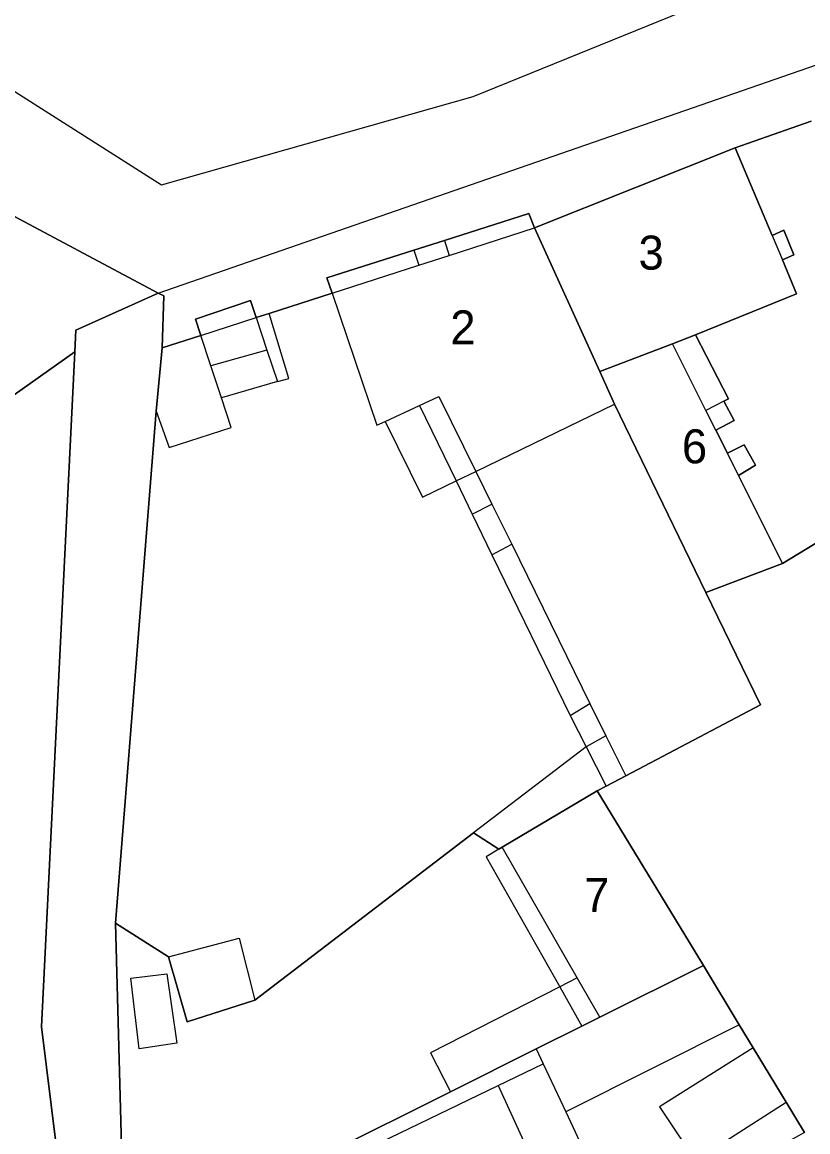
# Model space of a CAD drawing. Extents: x -263943 to -261149, y -1236934 to -1230686.
# Drawn here: x -262965.3 to -262919.1, y -1235566.2 to -1235500.9 of the extents above; entities that cross this region are included whole.
import ezdxf

# ---------------------------------------------------------------- set-up
doc = ezdxf.new("R2010")
doc.units = 0
for name, color, linetype in [('body_kn', 7, 'Continuous'), ('kladpar_druhypozemkov', 7, 'Continuous'), ('kladpar_hranice', 7, 'Continuous'), ('kladpar_parcelnecisla', 7, 'Continuous'), ('kladpar_plochy', 7, 'Continuous'), ('zappar_hrandruhpozemk', 7, 'Continuous')]:
    doc.layers.add(name, color=color, linetype=linetype)

msp = doc.modelspace()

# ---------------------------------------------------------------- linework, layer by layer
at = {"layer": 'body_kn'}
for p, q in [((-262938.77, -1235505.32), (-262938.77, -1235505.32)), ((-262938.77, -1235505.32), (-262938.77, -1235505.32)), ((-262923.33, -1235508.34), (-262923.33, -1235508.34)), ((-262957.12, -1235510.52), (-262957.12, -1235510.52)), ((-262935.49, -1235512.21), (-262935.49, -1235512.21)), ((-262935.15, -1235513.06), (-262935.15, -1235513.06)), ((-262920.47, -1235513.19), (-262920.47, -1235513.19)), ((-262940.45, -1235513.79), (-262940.45, -1235513.79)), ((-262940.45, -1235513.79), (-262940.45, -1235513.79)), ((-262921.16, -1235513.5), (-262921.16, -1235513.5)), ((-262921.16, -1235513.5), (-262921.16, -1235513.5)), ((-262942.26, -1235514.36), (-262942.26, -1235514.36)), ((-262942.26, -1235514.36), (-262942.26, -1235514.36)), ((-262940.18, -1235514.68), (-262940.18, -1235514.68)), ((-262920.56, -1235514.93), (-262920.56, -1235514.93)), ((-262919.88, -1235514.64), (-262919.88, -1235514.64)), ((-262919.88, -1235514.64), (-262919.88, -1235514.64)), ((-262941.96, -1235515.25), (-262941.96, -1235515.25)), ((-262947.38, -1235515.99), (-262947.38, -1235515.99)), ((-262957.32, -1235516.89), (-262957.32, -1235516.89)), ((-262957.32, -1235516.89), (-262957.32, -1235516.89)), ((-262956.98, -1235517.06), (-262956.98, -1235517.06)), ((-262947.07, -1235516.89), (-262947.07, -1235516.89)), ((-262947.07, -1235516.89), (-262947.07, -1235516.89)), ((-262919.72, -1235516.93), (-262919.72, -1235516.93)), ((-262951.89, -1235517.33), (-262951.89, -1235517.33)), ((-262955.12, -1235518.42), (-262955.12, -1235518.42)), ((-262951.55, -1235518.33), (-262951.55, -1235518.33)), ((-262951.55, -1235518.33), (-262951.55, -1235518.33)), ((-262950.79, -1235518.09), (-262950.79, -1235518.09)), ((-262962.16, -1235519.08), (-262962.16, -1235519.08)), ((-262954.8, -1235519.38), (-262954.8, -1235519.38)), ((-262954.8, -1235519.38), (-262954.8, -1235519.38)), ((-262925.68, -1235519.34), (-262925.68, -1235519.34)), ((-262962.22, -1235520.35), (-262962.22, -1235520.35)), ((-262957.08, -1235520.11), (-262957.08, -1235520.11)), ((-262950.91, -1235520.25), (-262950.91, -1235520.25)), ((-262950.91, -1235520.25), (-262950.91, -1235520.25)), ((-262927.03, -1235519.88), (-262927.03, -1235519.88)), ((-262954.21, -1235521.18), (-262954.21, -1235521.18)), ((-262931.31, -1235521.51), (-262931.31, -1235521.51)), ((-262950.29, -1235522.09), (-262950.29, -1235522.09)), ((-262950.29, -1235522.09), (-262950.29, -1235522.09)), ((-262949.62, -1235521.92), (-262949.62, -1235521.92)), ((-262940.79, -1235522.97), (-262940.79, -1235522.97)), ((-262953.59, -1235523.05), (-262953.59, -1235523.05)), ((-262941.93, -1235523.5), (-262941.93, -1235523.5)), ((-262941.93, -1235523.5), (-262941.93, -1235523.5)), ((-262930.44, -1235523.43), (-262930.44, -1235523.43)), ((-262924, -1235523.25), (-262924, -1235523.25)), ((-262924, -1235523.25), (-262924, -1235523.25)), ((-262923.73, -1235523.11), (-262923.73, -1235523.11)), ((-262957.43, -1235523.85), (-262957.43, -1235523.85)), ((-262957.43, -1235523.85), (-262957.43, -1235523.85)), ((-262925.06, -1235523.8), (-262925.06, -1235523.8)), ((-262953.02, -1235524.8), (-262953.02, -1235524.8)), ((-262944.45, -1235524.66), (-262944.45, -1235524.66)), ((-262944.45, -1235524.66), (-262944.45, -1235524.66)), ((-262943.96, -1235524.44), (-262943.96, -1235524.44)), ((-262943.96, -1235524.44), (-262943.96, -1235524.44)), ((-262924.48, -1235524.96), (-262924.48, -1235524.96)), ((-262924.48, -1235524.96), (-262924.48, -1235524.96)), ((-262923.4, -1235524.39), (-262923.4, -1235524.39)), ((-262956.68, -1235525.97), (-262956.68, -1235525.97)), ((-262922.81, -1235525.83), (-262922.81, -1235525.83)), ((-262923.8, -1235526.32), (-262923.8, -1235526.32)), ((-262938.61, -1235527.39), (-262938.61, -1235527.39)), ((-262938.61, -1235527.39), (-262938.61, -1235527.39)), ((-262922.14, -1235527.02), (-262922.14, -1235527.02)), ((-262939.77, -1235527.95), (-262939.77, -1235527.95)), ((-262939.77, -1235527.95), (-262939.77, -1235527.95)), ((-262923.15, -1235527.62), (-262923.15, -1235527.62)), ((-262923.15, -1235527.62), (-262923.15, -1235527.62)), ((-262941.75, -1235528.91), (-262941.75, -1235528.91)), ((-262937.66, -1235529.31), (-262937.66, -1235529.31)), ((-262938.82, -1235529.91), (-262938.82, -1235529.91)), ((-262938.82, -1235529.91), (-262938.82, -1235529.91)), ((-262936.5, -1235531.67), (-262936.5, -1235531.67)), ((-262937.66, -1235532.29), (-262937.66, -1235532.29)), ((-262937.66, -1235532.29), (-262937.66, -1235532.29)), ((-262920.55, -1235532.8), (-262920.55, -1235532.8)), ((-262925.06, -1235534.51), (-262925.06, -1235534.51)), ((-262931.89, -1235541.04), (-262931.89, -1235541.04)), ((-262931.89, -1235541.04), (-262931.89, -1235541.04)), ((-262921.85, -1235541.12), (-262921.85, -1235541.12)), ((-262933.06, -1235541.76), (-262933.06, -1235541.76)), ((-262933.06, -1235541.76), (-262933.06, -1235541.76)), ((-262930.95, -1235542.94), (-262930.95, -1235542.94)), ((-262932.11, -1235543.6), (-262932.11, -1235543.6)), ((-262932.11, -1235543.6), (-262932.11, -1235543.6)), ((-262929.78, -1235545.3), (-262929.78, -1235545.3)), ((-262931.46, -1235546.18), (-262931.46, -1235546.18)), ((-262930.93, -1235545.9), (-262930.93, -1235545.9)), ((-262938.75, -1235548.65), (-262938.75, -1235548.65)), ((-262937.26, -1235549.62), (-262937.26, -1235549.62)), ((-262937.26, -1235549.62), (-262937.26, -1235549.62)), ((-262937.06, -1235549.5), (-262937.06, -1235549.5)), ((-262938.01, -1235550.06), (-262938.01, -1235550.06)), ((-262959.84, -1235553.98), (-262959.84, -1235553.98)), ((-262952.55, -1235554.85), (-262952.55, -1235554.85)), ((-262956.71, -1235555.95), (-262956.71, -1235555.95)), ((-262956.71, -1235555.95), (-262956.71, -1235555.95)), ((-262956.8, -1235556.96), (-262956.8, -1235556.96)), ((-262925.21, -1235556.47), (-262925.21, -1235556.47)), ((-262925.21, -1235556.47), (-262925.21, -1235556.47)), ((-262958.92, -1235557.21), (-262958.92, -1235557.21)), ((-262958.92, -1235557.21), (-262958.92, -1235557.21)), ((-262932.64, -1235557.19), (-262932.64, -1235557.19)), ((-262932.64, -1235557.19), (-262932.64, -1235557.19)), ((-262933.67, -1235557.72), (-262933.67, -1235557.72)), ((-262951.63, -1235558.51), (-262951.63, -1235558.51)), ((-262931.31, -1235559.51), (-262931.31, -1235559.51)), ((-262931.31, -1235559.51), (-262931.31, -1235559.51)), ((-262964.19, -1235560.08), (-262964.19, -1235560.08)), ((-262955.62, -1235559.77), (-262955.62, -1235559.77)), ((-262932.36, -1235560.03), (-262932.36, -1235560.03)), ((-262932.36, -1235560.03), (-262932.36, -1235560.03)), ((-262923.1, -1235559.95), (-262923.1, -1235559.95)), ((-262923.1, -1235559.95), (-262923.1, -1235559.95)), ((-262958.43, -1235561.37), (-262958.43, -1235561.37)), ((-262956.22, -1235561.04), (-262956.22, -1235561.04)), ((-262935.05, -1235561.37), (-262935.05, -1235561.37)), ((-262935.05, -1235561.37), (-262935.05, -1235561.37)), ((-262922.28, -1235561.3), (-262922.28, -1235561.3)), ((-262922.28, -1235561.3), (-262922.28, -1235561.3)), ((-262941.28, -1235561.6), (-262941.28, -1235561.6)), ((-262934.64, -1235562.24), (-262934.64, -1235562.24)), ((-262934.64, -1235562.24), (-262934.64, -1235562.24)), ((-262940.11, -1235563.89), (-262940.11, -1235563.89)), ((-262937.29, -1235563.52), (-262937.29, -1235563.52)), ((-262927.8, -1235564.78), (-262927.8, -1235564.78)), ((-262920.34, -1235564.5), (-262920.34, -1235564.5)), ((-262933.32, -1235565.07), (-262933.32, -1235565.07)), ((-262933.32, -1235565.07), (-262933.32, -1235565.07))]:
    msp.add_line(p, q, dxfattribs=at)
at = {"layer": 'kladpar_druhypozemkov'}
for p, q in [((-262928.6, -1235513.56), (-262928.6, -1235513.56)), ((-262939.7, -1235517.76), (-262939.7, -1235517.76)), ((-262926.5, -1235524.81), (-262926.5, -1235524.81)), ((-262932.15, -1235551.31), (-262932.15, -1235551.31))]:
    msp.add_line(p, q, dxfattribs=at)
at = {"layer": 'kladpar_hranice'}
for points in [[(-262918.87, -1235506.77), (-262923.33, -1235508.34), (-262935.15, -1235513.06), (-262935.49, -1235512.21), (-262940.45, -1235513.79), (-262942.26, -1235514.36), (-262947.38, -1235515.99), (-262947.07, -1235516.89), (-262950.79, -1235518.09), (-262951.55, -1235518.33), (-262951.89, -1235517.33), (-262955.12, -1235518.42), (-262954.8, -1235519.38), (-262957.08, -1235520.11), (-262956.98, -1235517.06), (-262957.32, -1235516.89), (-262966.97, -1235511.76)], [(-262916.38, -1235530.27), (-262920.55, -1235532.8), (-262923.15, -1235527.62), (-262922.14, -1235527.02), (-262922.81, -1235525.83), (-262923.8, -1235526.32), (-262924.48, -1235524.96), (-262923.4, -1235524.39), (-262924, -1235523.25), (-262923.73, -1235523.11), (-262925.68, -1235519.34), (-262919.72, -1235516.93), (-262920.56, -1235514.93), (-262919.88, -1235514.64), (-262920.47, -1235513.19), (-262921.16, -1235513.5), (-262923.33, -1235508.34), (-262918.87, -1235506.77)], [(-262919.88, -1235514.64), (-262920.56, -1235514.93), (-262919.72, -1235516.93), (-262925.68, -1235519.34), (-262927.03, -1235519.88), (-262931.31, -1235521.51), (-262935.15, -1235513.06), (-262923.33, -1235508.34), (-262921.16, -1235513.5), (-262920.47, -1235513.19), (-262919.88, -1235514.64)], [(-262966.97, -1235511.76), (-262957.32, -1235516.89), (-262962.16, -1235519.08), (-262962.22, -1235520.35), (-262970.6, -1235526.27)], [(-262940.45, -1235513.79), (-262935.49, -1235512.21), (-262935.15, -1235513.06), (-262931.31, -1235521.51), (-262930.44, -1235523.43), (-262925.06, -1235534.51), (-262921.85, -1235541.12), (-262929.78, -1235545.3), (-262930.93, -1235545.9), (-262931.46, -1235546.18), (-262937.06, -1235549.5), (-262937.26, -1235549.62), (-262938.75, -1235548.65), (-262951.63, -1235558.51), (-262955.62, -1235559.77), (-262956.71, -1235555.95), (-262959.84, -1235553.98), (-262957.43, -1235523.85), (-262957.08, -1235520.11), (-262954.8, -1235519.38), (-262955.12, -1235518.42), (-262951.89, -1235517.33), (-262951.55, -1235518.33), (-262950.79, -1235518.09), (-262947.07, -1235516.89), (-262947.38, -1235515.99), (-262942.26, -1235514.36), (-262940.45, -1235513.79)], [(-262892.28, -1235710.47), (-262940.98, -1235618.73), (-262961.89, -1235578.6), (-262964.19, -1235560.08), (-262962.22, -1235520.35), (-262962.16, -1235519.08), (-262957.32, -1235516.89), (-262956.98, -1235517.06), (-262957.08, -1235520.11), (-262957.43, -1235523.85), (-262959.84, -1235553.98), (-262959.32, -1235572.92), (-262959.07, -1235573.34), (-262954.49, -1235582.09), (-262954.09, -1235582.85), (-262952.98, -1235584.97), (-262950.74, -1235589.25), (-262946.08, -1235598.13), (-262943.76, -1235602.57), (-262941.04, -1235607.76), (-262938.08, -1235613.4), (-262933.36, -1235622.36), (-262928.9, -1235630.82), (-262925.85, -1235636.61)], [(-262924.48, -1235524.96), (-262923.8, -1235526.32), (-262922.81, -1235525.83), (-262922.14, -1235527.02), (-262923.15, -1235527.62), (-262920.55, -1235532.8), (-262925.06, -1235534.51), (-262930.44, -1235523.43), (-262931.31, -1235521.51), (-262927.03, -1235519.88), (-262925.68, -1235519.34), (-262923.73, -1235523.11), (-262924, -1235523.25), (-262923.4, -1235524.39), (-262924.48, -1235524.96)], [(-262961.89, -1235578.6), (-262940.98, -1235618.73), (-262892.28, -1235710.47), (-262846.58, -1235803.11), (-262815.95, -1235861.66), (-262747.15, -1236000.03), (-262778.52, -1235940.15), (-262819.01, -1235863.09), (-262849.55, -1235804.29), (-262897.55, -1235711.48), (-262944.38, -1235620.51), (-262941.66, -1235619.02), (-262944.02, -1235614.14), (-262946.91, -1235615.57), (-262965.12, -1235580.37), (-262989.13, -1235534.1), (-262970.6, -1235526.27), (-262962.22, -1235520.35), (-262964.19, -1235560.08), (-262961.89, -1235578.6)], [(-262919.25, -1235566.29), (-262920.34, -1235564.5), (-262922.28, -1235561.3), (-262923.1, -1235559.95), (-262925.21, -1235556.47), (-262931.46, -1235546.18), (-262930.93, -1235545.9), (-262929.78, -1235545.3), (-262921.85, -1235541.12), (-262925.06, -1235534.51), (-262920.55, -1235532.8), (-262916.38, -1235530.27), (-262911.25, -1235542.77), (-262901.73, -1235538.72), (-262906.68, -1235526.06), (-262906.43, -1235525.89), (-262901.88, -1235535.92)], [(-262932.36, -1235560.03), (-262935.05, -1235561.37), (-262940.11, -1235563.89), (-262954.75, -1235571.19), (-262959.07, -1235573.34), (-262959.32, -1235572.92), (-262959.84, -1235553.98), (-262956.71, -1235555.95), (-262955.62, -1235559.77), (-262951.63, -1235558.51), (-262938.75, -1235548.65), (-262937.26, -1235549.62), (-262937.06, -1235549.5), (-262931.46, -1235546.18), (-262925.21, -1235556.47), (-262931.31, -1235559.51), (-262932.36, -1235560.03)], [(-262925.21, -1235556.47), (-262923.1, -1235559.95), (-262922.28, -1235561.3), (-262920.34, -1235564.5), (-262919.25, -1235566.29), (-262952.98, -1235584.97), (-262954.09, -1235582.85), (-262954.49, -1235582.09), (-262959.07, -1235573.34), (-262954.75, -1235571.19), (-262940.11, -1235563.89), (-262935.05, -1235561.37), (-262932.36, -1235560.03), (-262931.31, -1235559.51), (-262925.21, -1235556.47)]]:
    msp.add_lwpolyline(points, dxfattribs=at)
at = {"layer": 'kladpar_plochy'}
for p, q in [((-262918.87, -1235506.77), (-262923.33, -1235508.34)), ((-262923.33, -1235508.34), (-262935.15, -1235513.06)), ((-262957.32, -1235516.89), (-262966.97, -1235511.76)), ((-262935.49, -1235512.21), (-262940.45, -1235513.79)), ((-262935.15, -1235513.06), (-262935.49, -1235512.21)), ((-262940.45, -1235513.79), (-262942.26, -1235514.36)), ((-262942.26, -1235514.36), (-262947.38, -1235515.99)), ((-262947.38, -1235515.99), (-262947.07, -1235516.89)), ((-262956.98, -1235517.06), (-262957.32, -1235516.89)), ((-262957.08, -1235520.11), (-262956.98, -1235517.06)), ((-262947.07, -1235516.89), (-262950.79, -1235518.09)), ((-262951.89, -1235517.33), (-262955.12, -1235518.42)), ((-262951.55, -1235518.33), (-262951.89, -1235517.33)), ((-262955.12, -1235518.42), (-262954.8, -1235519.38)), ((-262950.79, -1235518.09), (-262951.55, -1235518.33)), ((-262954.8, -1235519.38), (-262957.08, -1235520.11))]:
    msp.add_line(p, q, dxfattribs=at)
for points in [[(-262916.38, -1235530.27), (-262920.55, -1235532.8), (-262923.15, -1235527.62), (-262922.14, -1235527.02), (-262922.81, -1235525.83), (-262923.8, -1235526.32), (-262924.48, -1235524.96), (-262923.4, -1235524.39), (-262924, -1235523.25), (-262923.73, -1235523.11), (-262925.68, -1235519.34), (-262919.72, -1235516.93), (-262920.56, -1235514.93), (-262919.88, -1235514.64), (-262920.47, -1235513.19), (-262921.16, -1235513.5), (-262923.33, -1235508.34), (-262918.87, -1235506.77)], [(-262966.97, -1235511.76), (-262957.32, -1235516.89), (-262962.16, -1235519.08), (-262962.22, -1235520.35), (-262970.6, -1235526.27)], [(-262892.28, -1235710.47), (-262940.98, -1235618.73), (-262961.89, -1235578.6), (-262964.19, -1235560.08), (-262962.22, -1235520.35), (-262962.16, -1235519.08), (-262957.32, -1235516.89), (-262956.98, -1235517.06), (-262957.08, -1235520.11), (-262957.43, -1235523.85), (-262959.84, -1235553.98), (-262959.32, -1235572.92), (-262959.07, -1235573.34), (-262954.49, -1235582.09), (-262954.09, -1235582.85), (-262952.98, -1235584.97), (-262950.74, -1235589.25), (-262946.08, -1235598.13), (-262943.76, -1235602.57), (-262941.04, -1235607.76), (-262938.08, -1235613.4), (-262933.36, -1235622.36), (-262928.9, -1235630.82), (-262925.85, -1235636.61)], [(-262919.25, -1235566.29), (-262920.34, -1235564.5), (-262922.28, -1235561.3), (-262923.1, -1235559.95), (-262925.21, -1235556.47), (-262931.46, -1235546.18), (-262930.93, -1235545.9), (-262929.78, -1235545.3), (-262921.85, -1235541.12), (-262925.06, -1235534.51), (-262920.55, -1235532.8), (-262916.38, -1235530.27), (-262911.25, -1235542.77), (-262901.73, -1235538.72), (-262906.68, -1235526.06), (-262906.43, -1235525.89), (-262901.88, -1235535.92), (-262896.75, -1235547.06), (-262893.55, -1235554.12), (-262890.65, -1235559.49), (-262889.51, -1235561.6), (-262887.03, -1235566.21), (-262880.91, -1235577.59)]]:
    msp.add_lwpolyline(points, dxfattribs=at)
for points in [[(-262919.88, -1235514.64), (-262920.56, -1235514.93), (-262919.72, -1235516.93), (-262925.68, -1235519.34), (-262927.03, -1235519.88), (-262931.31, -1235521.51), (-262935.15, -1235513.06), (-262923.33, -1235508.34), (-262921.16, -1235513.5), (-262920.47, -1235513.19)], [(-262940.45, -1235513.79), (-262935.49, -1235512.21), (-262935.15, -1235513.06), (-262931.31, -1235521.51), (-262930.44, -1235523.43), (-262925.06, -1235534.51), (-262921.85, -1235541.12), (-262929.78, -1235545.3), (-262930.93, -1235545.9), (-262931.46, -1235546.18), (-262937.06, -1235549.5), (-262937.26, -1235549.62), (-262938.75, -1235548.65), (-262951.63, -1235558.51), (-262955.62, -1235559.77), (-262956.71, -1235555.95), (-262959.84, -1235553.98), (-262957.43, -1235523.85), (-262957.08, -1235520.11), (-262954.8, -1235519.38), (-262955.12, -1235518.42), (-262951.89, -1235517.33), (-262951.55, -1235518.33), (-262950.79, -1235518.09), (-262947.07, -1235516.89), (-262947.38, -1235515.99), (-262942.26, -1235514.36)], [(-262924.48, -1235524.96), (-262923.8, -1235526.32), (-262922.81, -1235525.83), (-262922.14, -1235527.02), (-262923.15, -1235527.62), (-262920.55, -1235532.8), (-262925.06, -1235534.51), (-262930.44, -1235523.43), (-262931.31, -1235521.51), (-262927.03, -1235519.88), (-262925.68, -1235519.34), (-262923.73, -1235523.11), (-262924, -1235523.25), (-262923.4, -1235524.39)], [(-262961.89, -1235578.6), (-262940.98, -1235618.73), (-262892.28, -1235710.47), (-262846.58, -1235803.11), (-262815.95, -1235861.66), (-262747.15, -1236000.03), (-262778.52, -1235940.15), (-262819.01, -1235863.09), (-262849.55, -1235804.29), (-262897.55, -1235711.48), (-262944.38, -1235620.51), (-262941.66, -1235619.02), (-262944.02, -1235614.14), (-262946.91, -1235615.57), (-262965.12, -1235580.37), (-262989.13, -1235534.1), (-262970.6, -1235526.27), (-262962.22, -1235520.35), (-262964.19, -1235560.08)], [(-262932.36, -1235560.03), (-262935.05, -1235561.37), (-262940.11, -1235563.89), (-262954.75, -1235571.19), (-262959.07, -1235573.34), (-262959.32, -1235572.92), (-262959.84, -1235553.98), (-262956.71, -1235555.95), (-262955.62, -1235559.77), (-262951.63, -1235558.51), (-262938.75, -1235548.65), (-262937.26, -1235549.62), (-262937.06, -1235549.5), (-262931.46, -1235546.18), (-262925.21, -1235556.47), (-262931.31, -1235559.51)], [(-262925.21, -1235556.47), (-262923.1, -1235559.95), (-262922.28, -1235561.3), (-262920.34, -1235564.5), (-262919.25, -1235566.29), (-262952.98, -1235584.97), (-262954.09, -1235582.85), (-262954.49, -1235582.09), (-262959.07, -1235573.34), (-262954.75, -1235571.19), (-262940.11, -1235563.89), (-262935.05, -1235561.37), (-262932.36, -1235560.03), (-262931.31, -1235559.51)]]:
    msp.add_lwpolyline(points, close=True, dxfattribs=at)
at = {"layer": 'zappar_hrandruhpozemk'}
for p, q in [((-262938.77, -1235505.32), (-262914.29, -1235495.39)), ((-262957.32, -1235516.89), (-262911.93, -1235501.16)), ((-262970.67, -1235501.92), (-262957.12, -1235510.52)), ((-262957.12, -1235510.52), (-262938.77, -1235505.32)), ((-262940.45, -1235513.79), (-262940.18, -1235514.68)), ((-262921.16, -1235513.5), (-262920.56, -1235514.93)), ((-262942.26, -1235514.36), (-262941.96, -1235515.25)), ((-262947.07, -1235516.89), (-262944.45, -1235524.66)), ((-262954.8, -1235519.38), (-262951.55, -1235518.33)), ((-262949.62, -1235521.92), (-262950.79, -1235518.09)), ((-262950.91, -1235520.25), (-262954.21, -1235521.18)), ((-262950.29, -1235522.09), (-262953.59, -1235523.05)), ((-262941.93, -1235523.5), (-262939.77, -1235527.95)), ((-262938.61, -1235527.39), (-262930.44, -1235523.43)), ((-262924, -1235523.25), (-262925.06, -1235523.8)), ((-262957.43, -1235523.85), (-262956.68, -1235525.97)), ((-262956.68, -1235525.97), (-262953.02, -1235524.8)), ((-262923.15, -1235527.62), (-262923.8, -1235526.32)), ((-262938.82, -1235529.91), (-262937.66, -1235529.31)), ((-262937.66, -1235532.29), (-262936.5, -1235531.67)), ((-262933.06, -1235541.76), (-262931.89, -1235541.04)), ((-262931.89, -1235541.04), (-262930.95, -1235542.94)), ((-262930.95, -1235542.94), (-262932.11, -1235543.6)), ((-262930.95, -1235542.94), (-262929.78, -1235545.3)), ((-262932.11, -1235543.6), (-262938.75, -1235548.65)), ((-262937.26, -1235549.62), (-262938.01, -1235550.06)), ((-262938.01, -1235550.06), (-262933.67, -1235557.72)), ((-262956.71, -1235555.95), (-262952.55, -1235554.85)), ((-262952.55, -1235554.85), (-262951.63, -1235558.51)), ((-262958.43, -1235561.37), (-262958.92, -1235557.21)), ((-262932.64, -1235557.19), (-262933.67, -1235557.72)), ((-262933.67, -1235557.72), (-262941.28, -1235561.6)), ((-262933.67, -1235557.72), (-262932.36, -1235560.03)), ((-262923.1, -1235559.95), (-262933.32, -1235565.07)), ((-262956.22, -1235561.04), (-262958.43, -1235561.37)), ((-262935.05, -1235561.37), (-262934.64, -1235562.24)), ((-262922.28, -1235561.3), (-262927.8, -1235564.78)), ((-262941.28, -1235561.6), (-262940.11, -1235563.89)), ((-262937.29, -1235563.52), (-262934.64, -1235562.24)), ((-262934.64, -1235562.24), (-262933.32, -1235565.07)), ((-262954.45, -1235571.78), (-262937.29, -1235563.52)), ((-262937.29, -1235563.52), (-262934.79, -1235568.98)), ((-262927.8, -1235564.78), (-262925.69, -1235567.93)), ((-262925.69, -1235567.93), (-262920.34, -1235564.5))]:
    msp.add_line(p, q, dxfattribs=at)
for points in [[(-262947.07, -1235516.89), (-262941.96, -1235515.25), (-262940.18, -1235514.68), (-262935.15, -1235513.06)], [(-262951.55, -1235518.33), (-262950.91, -1235520.25), (-262950.29, -1235522.09), (-262949.62, -1235521.92)], [(-262953.02, -1235524.8), (-262953.59, -1235523.05), (-262954.21, -1235521.18), (-262954.8, -1235519.38)], [(-262924.48, -1235524.96), (-262925.06, -1235523.8), (-262927.03, -1235519.88)], [(-262944.45, -1235524.66), (-262943.96, -1235524.44), (-262941.93, -1235523.5), (-262940.79, -1235522.97)], [(-262940.79, -1235522.97), (-262938.61, -1235527.39), (-262937.66, -1235529.31), (-262936.5, -1235531.67), (-262931.89, -1235541.04)], [(-262943.96, -1235524.44), (-262941.75, -1235528.91), (-262939.77, -1235527.95), (-262938.61, -1235527.39)], [(-262939.77, -1235527.95), (-262938.82, -1235529.91), (-262937.66, -1235532.29), (-262933.06, -1235541.76), (-262932.11, -1235543.6), (-262930.93, -1235545.9)], [(-262931.31, -1235559.51), (-262932.64, -1235557.19), (-262937.06, -1235549.5)], [(-262958.92, -1235557.21), (-262956.8, -1235556.96), (-262956.22, -1235561.04)], [(-262933.32, -1235565.07), (-262932.1, -1235567.68), (-262931.55, -1235568.85)]]:
    msp.add_lwpolyline(points, dxfattribs=at)

# ---------------------------------------------------------------- texts
at = {"layer": 'kladpar_parcelnecisla'}
for s, p in [('3', (-262929.03, -1235515.51)), ('2', (-262940.114, -1235519.91)), ('6', (-262926.477, -1235526.91)), ('7', (-262932.23, -1235553.31))]:
    msp.add_text(s, height=2, dxfattribs=at).set_placement(p)

doc.saveas('drawing.dxf')
